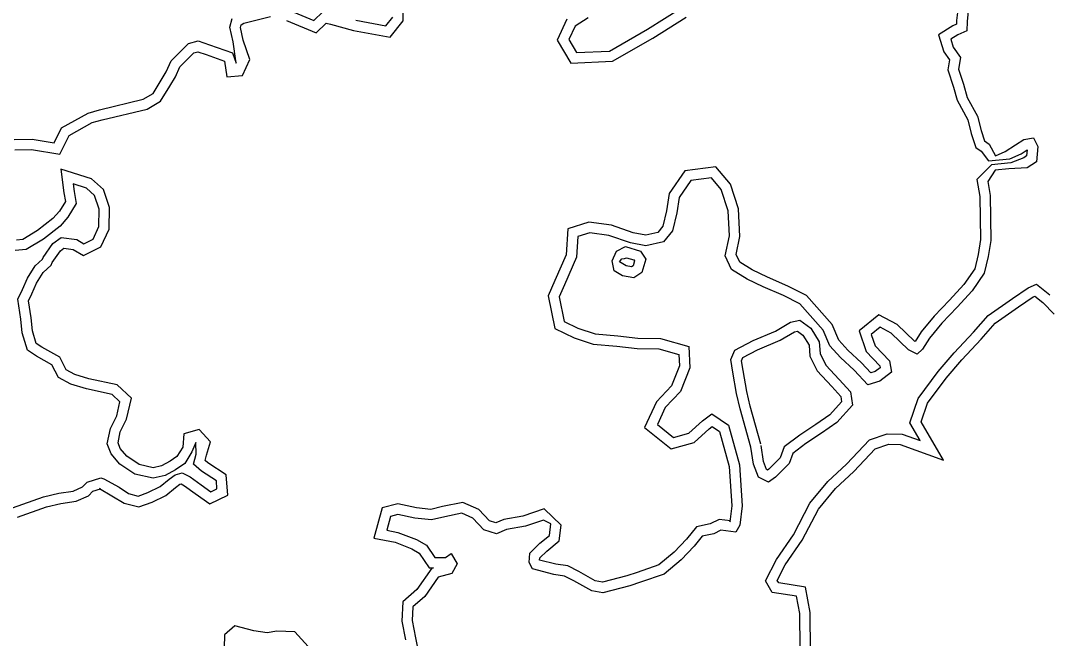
# Model space of a CAD drawing. Extents: x 2160437 to 2172832, y 205694 to 212444.
# Drawn here: x 2165488.9 to 2165786.1, y 208877.4 to 209056.1 of the extents above; entities that cross this region are included whole.
import ezdxf

# ---------------------------------------------------------------- set-up
doc = ezdxf.new("R2010")
doc.units = 0
doc.layers.add('RD_EX_H2O', color=7, linetype='Continuous')
doc.layers.add('RD_EX_VEG_ShrubLine', color=7, linetype='Continuous')

msp = doc.modelspace()

# ---------------------------------------------------------------- linework, layer by layer
at = {"layer": 'RD_EX_H2O'}
for points in [[(2165566.73, 209058.99), (2165573.67, 209056.06), (2165576.27, 209058.59)], [(2165762.88, 209058.78), (2165762.55, 209055.84), (2165762.48, 209053.14), (2165759.87, 209051.92), (2165757.85, 209050.64), (2165758.54, 209048.4), (2165760.69, 209045.42), (2165760.07, 209042.04), (2165761.51, 209037.72), (2165762.62, 209033.86), (2165765.59, 209028.43), (2165766.59, 209024.26), (2165767.61, 209021.24), (2165768.92, 209020.3), (2165770.78, 209016.92), (2165773.59, 209018.22), (2165776.6, 209020.09), (2165778.94, 209021.63), (2165781.74, 209022.11), (2165783.02, 209019.62), (2165782.65, 209015.26), (2165779.97, 209013.43), (2165774.66, 209013.23), (2165770.64, 209012.76), (2165768.57, 209009.5), (2165769.27, 209005.51), (2165769.43, 208992.51), (2165768.68, 208987.83), (2165767.55, 208983.03), (2165764.02, 208977.89), (2165759.7, 208973.19), (2165755.27, 208968.59), (2165751.7, 208964.23), (2165749.63, 208961.06), (2165748.13, 208959.62), (2165745.63, 208960.89), (2165740.62, 208965.68), (2165737.4, 208967.36), (2165734.85, 208965.32), (2165736.01, 208962), (2165740.1, 208957.67), (2165740.72, 208954.39), (2165737.33, 208951.83), (2165733.84, 208950.77), (2165729.9, 208955), (2165725.95, 208958.64), (2165722.91, 208962.01), (2165720.97, 208966.53), (2165714.23, 208974.17), (2165709.45, 208976.56), (2165703.61, 208979.11), (2165698.96, 208981.31), (2165694.47, 208984.1), (2165692.65, 208988.07), (2165693.87, 208993.84), (2165693.48, 209001.04), (2165691.47, 209007.25), (2165688.69, 209010.55), (2165682.67, 209009.77), (2165679.31, 209004.88), (2165678.59, 209000.43), (2165677.36, 208995.23), (2165674.8, 208992.03), (2165669.71, 208990.95), (2165665.21, 208991.8), (2165659.01, 208993.91), (2165653.47, 208994.68), (2165649.98, 208993.61), (2165649.61, 208987.62), (2165646.13, 208979.65), (2165644.59, 208976.13), (2165646.03, 208969.04), (2165650.04, 208967.12), (2165655.06, 208965.46), (2165661.6, 208964.87), (2165667.37, 208964.21), (2165673.9, 208964.13), (2165682.1, 208961.78), (2165682.4, 208955.67), (2165679.65, 208948.8), (2165675.29, 208944.16), (2165673.04, 208939.25), (2165677.7, 208935.54), (2165682.13, 208936.75), (2165686.03, 208940.31), (2165688.78, 208942.36), (2165693.53, 208939.05), (2165696.77, 208927.63), (2165697.51, 208915.7), (2165696.85, 208910.13), (2165695.73, 208908.13), (2165691.38, 208908.72), (2165689.32, 208907.66), (2165685.96, 208906.95), (2165683.69, 208904.1), (2165679.88, 208900.16), (2165674.98, 208895.98), (2165668.13, 208893.66), (2165665.02, 208892.59), (2165657.28, 208890.62), (2165654.05, 208891.17), (2165648.88, 208894.06), (2165646.18, 208895.44), (2165643.03, 208895.91), (2165636.94, 208897.49), (2165635.89, 208899.31), (2165636.09, 208902.02), (2165639.02, 208904.89), (2165641.82, 208907.15), (2165642.24, 208910.53), (2165640.04, 208911.62), (2165634.91, 208909.83), (2165629.41, 208908.87), (2165626.48, 208907.65), (2165622.8, 208908.76), (2165619.65, 208912.14), (2165616.44, 208913.57), (2165611.56, 208912.6), (2165607.69, 208911.67), (2165602.87, 208912.17), (2165598, 208913.22), (2165595.84, 208912.66), (2165594.78, 208908.68), (2165597.98, 208908.07), (2165603.32, 208906.02), (2165606.21, 208904.35), (2165608.64, 208900.82), (2165611.79, 208900.76), (2165613.41, 208901.95), (2165615.08, 208898.96), (2165613.59, 208896.12), (2165609.66, 208895.09), (2165605.73, 208889.48), (2165602.34, 208886.54), (2165602.15, 208882.55), (2165603.1, 208877.57), (2165603.81, 208873.75)], [(2165652.98, 209056.84), (2165649.21, 209054.45), (2165647.44, 209050.57), (2165649.67, 209046.79), (2165659.19, 209047.26), (2165670.18, 209053.53), (2165680.02, 209059.72)], [(2165486.98, 209021.7), (2165492.26, 209021.78), (2165498.55, 209020.74), (2165500.67, 209025), (2165508.41, 209029.33), (2165511.69, 209030.28), (2165524.35, 209033.3), (2165527.19, 209034.95), (2165530.97, 209041.2), (2165532.45, 209044.42), (2165537.41, 209049.44), (2165540.25, 209050.18), (2165543.53, 209049.06), (2165550.14, 209046.71), (2165551.21, 209043.72), (2165550.32, 209049.88), (2165549.34, 209054.16), (2165550.02, 209056.67)], [(2165585.82, 209056.16), (2165594.5, 209054.57), (2165596.48, 209057.08)], [(2165486.5, 208915.15), (2165495.48, 208918.33), (2165499.94, 208919.37), (2165504.13, 208920.01), (2165506.75, 208921.19), (2165508.16, 208922.58), (2165512.08, 208923.84), (2165512.93, 208923.5), (2165517.34, 208921.09), (2165520.06, 208919.29), (2165522.91, 208918.55), (2165525.71, 208919.55), (2165529.28, 208921.28), (2165531.83, 208923.4), (2165533.57, 208924.71), (2165535.6, 208925.29), (2165537.87, 208924.1), (2165541.09, 208921.78), (2165543.88, 208919.79), (2165545.67, 208920.65), (2165545.48, 208922.98), (2165541.22, 208925.76), (2165538.9, 208927.8), (2165539.66, 208930.68), (2165539.53, 208934.03), (2165538.43, 208931.34), (2165536.33, 208927.94), (2165533.71, 208926.1), (2165530.65, 208924.47), (2165527.24, 208923.69), (2165521.95, 208924.93), (2165517.58, 208927.78), (2165515.09, 208930.75), (2165513.96, 208933.68), (2165514.83, 208938.09), (2165516.68, 208941.8), (2165517.6, 208945.85), (2165515.34, 208947.92), (2165507.89, 208949.55), (2165503.41, 208950.89), (2165499.86, 208952.85), (2165497.94, 208956.52), (2165493.45, 208959.04), (2165490.85, 208960.76), (2165489.38, 208965.78), (2165488.99, 208969.7), (2165488.05, 208975.5), (2165489.39, 208978.26), (2165490.86, 208981.57), (2165493.11, 208985.11), (2165495.17, 208987.03), (2165495.36, 208987.51), (2165498.24, 208991.64), (2165500.58, 208993.33), (2165505.11, 208992.77), (2165507.21, 208991.54), (2165509.84, 208992.84), (2165511.5, 208996.47), (2165511.62, 209001.5), (2165510.27, 209005.51), (2165507.9, 209007.63), (2165504.07, 209008.84), (2165504.35, 209006.67), (2165504.97, 209003.19), (2165502.57, 208999.19), (2165500.29, 208996.59), (2165495.48, 208992.84), (2165490.47, 208989.89), (2165487.32, 208989.55)], [(2165714.26, 208874.7), (2165714.16, 208884.6), (2165713.25, 208889.6), (2165706.23, 208890.67), (2165704.24, 208894.06), (2165707.42, 208900.19), (2165712.33, 208907.36), (2165717.1, 208916.46), (2165722.34, 208922.81), (2165727.72, 208927.78), (2165734.31, 208934.84), (2165739.42, 208936.52), (2165743.77, 208936.5), (2165748.97, 208934.6), (2165745.99, 208939.74), (2165748.4, 208946.8), (2165754.16, 208954.55), (2165758.86, 208960), (2165764.39, 208965.91), (2165768.64, 208970.78), (2165775.71, 208975.73), (2165780.23, 208978.76), (2165782.62, 208979.84), (2165786.51, 208976.74)]]:
    msp.add_lwpolyline(points, dxfattribs=at)
for points in [[(2165660.48, 208983.7), (2165659.9, 208986.6), (2165661.2, 208989.42), (2165663.76, 208990.69), (2165668.1, 208989.4), (2165669.63, 208987.04), (2165668.54, 208983.25), (2165666.18, 208981.71), (2165662.9, 208982.22)], [(2165700.05, 208932.72), (2165696.97, 208943.77), (2165695.91, 208948.24), (2165694.83, 208954.39), (2165694.26, 208958.01), (2165695.4, 208960.78), (2165700.72, 208963.54), (2165707.21, 208966.29), (2165711.52, 208968.83), (2165714.16, 208969.47), (2165717.36, 208967.14), (2165719.84, 208963.13), (2165720.09, 208959.8), (2165721.69, 208956.45), (2165725.61, 208952.3), (2165728.88, 208948.71), (2165729.44, 208944.87), (2165724.92, 208939.79), (2165720.48, 208936.77), (2165715.92, 208933.75), (2165712.2, 208930.91), (2165711.12, 208927.98), (2165707.18, 208924.01), (2165705.14, 208922.6), (2165702.25, 208924.06), (2165700.76, 208927.77)]]:
    msp.add_lwpolyline(points, close=True, dxfattribs=at)
at = {"layer": 'RD_EX_VEG_ShrubLine'}
for points in [[(2165565.79, 209056.13), (2165574.34, 209052.53), (2165577.21, 209055.32), (2165578.53, 209055.03), (2165585.16, 209053.23), (2165595.74, 209051.3), (2165599.47, 209056.02), (2165599.5, 209059.91)], [(2165487.26, 209018.71), (2165492.04, 209018.78), (2165500.24, 209017.42), (2165502.94, 209022.83), (2165509.57, 209026.54), (2165512.46, 209027.37), (2165525.47, 209030.49), (2165529.36, 209032.74), (2165532, 209037.11), (2165533.63, 209039.79), (2165534.96, 209042.69), (2165538.96, 209046.75), (2165540.14, 209047.05), (2165542.54, 209046.23), (2165547.8, 209044.36), (2165548.47, 209039.84), (2165553.03, 209040.21), (2165555.19, 209044.78), (2165553.27, 209050.43), (2165552.43, 209054.1), (2165552.62, 209054.79), (2165553.44, 209055.34), (2165561.19, 209057.23)], [(2165759.82, 209058.4), (2165759.55, 209056.04), (2165759.53, 209055.07), (2165758.43, 209054.55), (2165754.31, 209051.95), (2165755.81, 209047.04), (2165757.51, 209044.7), (2165756.98, 209041.82), (2165758.65, 209036.83), (2165759.73, 209033.04), (2165759.73, 209033.04), (2165762.76, 209027.34), (2165763.71, 209023.43), (2165765.08, 209019.37), (2165766.62, 209018.26), (2165768.73, 209015.48), (2165774.92, 209016.12), (2165778.21, 209017.56), (2165779.93, 209018.69), (2165779.78, 209016.93), (2165778.99, 209016.39), (2165775.26, 209014.91), (2165769.6, 209014.34), (2165765.42, 209010.12), (2165766.28, 209005.23), (2165766.42, 208992.73), (2165765.74, 208988.41), (2165764.76, 208984.27), (2165761.66, 208979.76), (2165757.52, 208975.25), (2165753.03, 208970.59), (2165749.27, 208966.01), (2165747.51, 208963.3), (2165747.38, 208963.36), (2165742.39, 208968.14), (2165737.04, 208970.93), (2165731.32, 208966.32), (2165733.39, 208960.41), (2165737.32, 208956.25), (2165737.42, 208955.67), (2165735.95, 208954.55), (2165734.76, 208954.19), (2165732.02, 208957.13), (2165728.09, 208960.75), (2165725.47, 208963.66), (2165723.53, 208968.16), (2165716.09, 208976.59), (2165710.73, 208979.28), (2165704.86, 208981.84), (2165700.4, 208983.95), (2165696.82, 208986.18), (2165695.79, 208988.42), (2165696.89, 208993.61), (2165696.46, 209001.59), (2165694.15, 209008.73), (2165689.93, 209013.73), (2165680.95, 209012.58), (2165676.46, 209006.03), (2165675.64, 209001.02), (2165674.6, 208996.57), (2165673.13, 208994.74), (2165669.68, 208994.01), (2165665.97, 208994.71), (2165659.71, 208996.85), (2165653.23, 208997.74), (2165647.11, 208995.88), (2165646.65, 208988.34), (2165643.38, 208980.85), (2165641.46, 208976.47), (2165643.39, 208966.98), (2165648.91, 208964.34), (2165654.45, 208962.5), (2165661.29, 208961.89), (2165667.18, 208961.22), (2165673.46, 208961.13), (2165679.21, 208959.49), (2165679.37, 208956.18), (2165677.07, 208950.45), (2165672.76, 208945.85), (2165669.33, 208938.36), (2165677.03, 208932.24), (2165683.62, 208934.05), (2165687.94, 208938), (2165688.83, 208938.66), (2165690.93, 208937.2), (2165693.79, 208927.13), (2165694.5, 208915.78), (2165693.94, 208911.07), (2165694.11, 208911.38), (2165690.85, 208911.82), (2165688.31, 208910.51), (2165684.29, 208909.66), (2165681.44, 208906.08), (2165677.82, 208902.35), (2165673.47, 208898.64), (2165667.16, 208896.5), (2165664.16, 208895.47), (2165657.16, 208893.69), (2165655.06, 208894.04), (2165650.3, 208896.7), (2165647.11, 208898.34), (2165643.63, 208898.86), (2165638.95, 208900.06), (2165639, 208900.67), (2165641.02, 208902.65), (2165644.65, 208905.58), (2165645.21, 208910.17), (2165645.21, 208910.17), (2165640.25, 208914.87), (2165634.15, 208912.75), (2165628.57, 208911.77), (2165626.32, 208910.83), (2165624.44, 208911.4), (2165621.42, 208914.64), (2165616.79, 208916.7), (2165610.91, 208915.53), (2165607.49, 208914.7), (2165603.35, 208915.14), (2165597.94, 208916.31), (2165593.4, 208915.12), (2165591.04, 208906.34), (2165597.16, 208905.18), (2165602.02, 208903.31), (2165604.12, 208902.09), (2165607.04, 208897.85), (2165608.24, 208897.82), (2165607.84, 208897.72), (2165603.49, 208891.5), (2165599.4, 208887.96), (2165599.14, 208882.34), (2165600.15, 208877.01)], [(2165646.85, 209056.5), (2165644.07, 209050.4), (2165648.01, 209043.71), (2165660.06, 209044.3), (2165671.72, 209050.96), (2165681.34, 209057.01)], [(2165487.97, 208912.49), (2165496.33, 208915.45), (2165500.51, 208916.43), (2165504.99, 208917.11), (2165508.47, 208918.67), (2165509.76, 208919.94), (2165511.98, 208920.66), (2165511.66, 208920.78), (2165518.82, 208916.52), (2165523.04, 208915.41), (2165526.88, 208916.78), (2165530.91, 208918.74), (2165533.69, 208921.04), (2165534.93, 208921.98), (2165535.27, 208922.07), (2165536.29, 208921.54), (2165539.34, 208919.34), (2165543.58, 208916.32), (2165548.83, 208918.84), (2165548.35, 208924.69), (2165543.04, 208928.16), (2165542.27, 208928.83), (2165542.67, 208930.35), (2165543.76, 208934.23), (2165540.51, 208937.81), (2165536.1, 208936.51), (2165535.75, 208932.71), (2165534.1, 208930.04), (2165532.14, 208928.66), (2165529.59, 208927.3), (2165527.25, 208926.77), (2165523.15, 208927.73), (2165519.59, 208930.05), (2165517.71, 208932.29), (2165517.07, 208933.95), (2165517.69, 208937.11), (2165519.53, 208940.79), (2165520.91, 208946.89), (2165516.77, 208950.68), (2165508.63, 208952.46), (2165504.58, 208953.67), (2165502.1, 208955.04), (2165500.19, 208958.7), (2165495.02, 208961.6), (2165493.42, 208962.66), (2165492.34, 208966.35), (2165491.96, 208970.09), (2165491.16, 208975.04), (2165492.11, 208977), (2165493.51, 208980.14), (2165495.44, 208983.18), (2165497.71, 208985.3), (2165498.02, 208986.08), (2165500.41, 208989.5), (2165501.38, 208990.21), (2165504.13, 208989.87), (2165507.1, 208988.13), (2165512.13, 208990.63), (2165514.48, 208995.78), (2165514.63, 209001.96), (2165512.86, 209007.22), (2165509.41, 209010.3), (2165500.48, 209013.11), (2165501.39, 209006.21), (2165501.82, 209003.77), (2165500.14, 209000.96), (2165498.22, 208998.79), (2165493.79, 208995.33), (2165489.5, 208992.8), (2165487.69, 208992.6)], [(2165717.27, 208873.6), (2165717.16, 208884.89), (2165715.82, 208892.24), (2165708.09, 208893.42), (2165707.67, 208894.15), (2165710, 208898.64), (2165714.91, 208905.81), (2165719.62, 208914.79), (2165724.52, 208920.75), (2165729.84, 208925.65), (2165735.98, 208932.23), (2165739.9, 208933.52), (2165743.23, 208933.5), (2165755.73, 208928.93), (2165749.27, 208940.06), (2165751.09, 208945.39), (2165756.5, 208952.68), (2165761.09, 208958), (2165766.61, 208963.89), (2165770.66, 208968.53), (2165777.4, 208973.26), (2165781.69, 208976.13), (2165782.18, 208976.35), (2165784.49, 208974.51), (2165787.7, 208971.2)], [(2165702.94, 208933.53), (2165699.88, 208944.52), (2165698.85, 208948.84), (2165697.79, 208954.89), (2165697.35, 208957.65), (2165697.75, 208958.62), (2165702, 208960.83), (2165708.56, 208963.61), (2165712.66, 208966.02), (2165713.52, 208966.23), (2165715.11, 208965.06), (2165716.9, 208962.18), (2165717.14, 208959.01), (2165719.19, 208954.73), (2165723.41, 208950.26), (2165726.04, 208947.37), (2165726.27, 208945.82), (2165722.92, 208942.07), (2165718.81, 208939.26), (2165714.18, 208936.2), (2165709.68, 208932.76), (2165708.53, 208929.63), (2165705.24, 208926.32), (2165704.9, 208926.08), (2165704.61, 208926.23), (2165703.68, 208928.55), (2165703.02, 208933.14)], [(2165572, 208875.07), (2165568.15, 208879.34), (2165562.96, 208879.46), (2165560.15, 208878.96), (2165556.34, 208879.63), (2165550.83, 208881.02), (2165547.81, 208878.47), (2165547.77, 208874.71)]]:
    msp.add_lwpolyline(points, dxfattribs=at)
msp.add_lwpolyline([(2165662.04, 208986.26), (2165662.76, 208987.2), (2165663.48, 208987.21), (2165664.04, 208987.48), (2165666.18, 208986.84), (2165666.37, 208986.55), (2165665.97, 208985.16), (2165665.5, 208984.85), (2165663.96, 208985.09)], close=True, dxfattribs=at)

doc.saveas('drawing.dxf')
